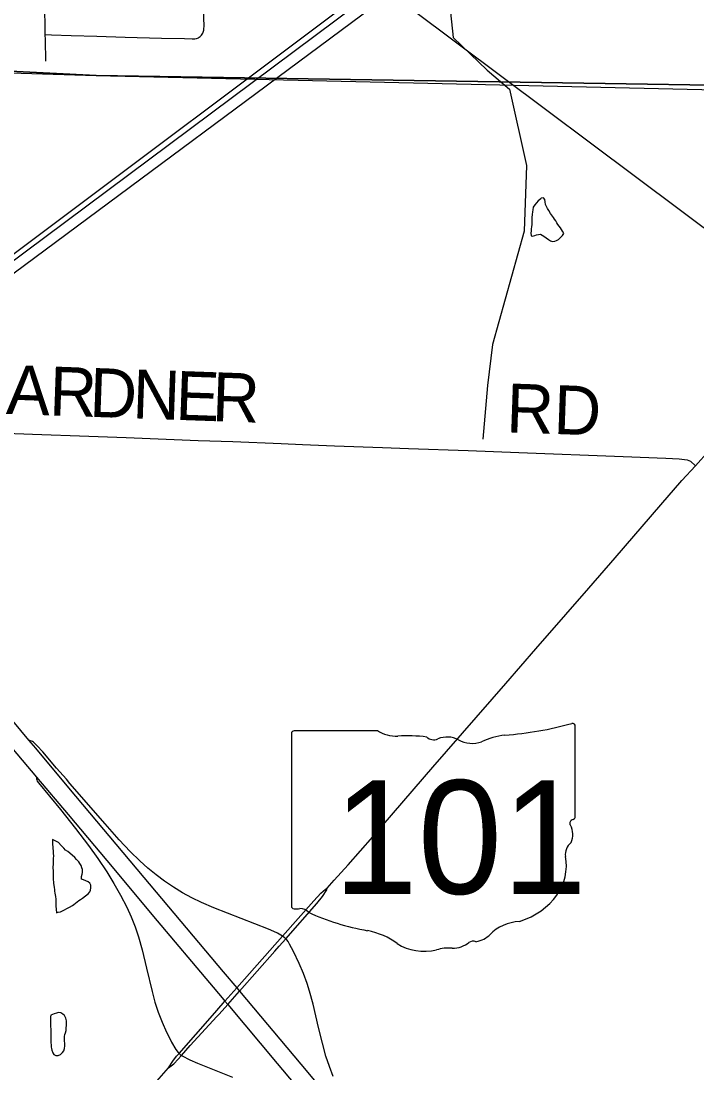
# Model space of a CAD drawing. Extents: x 0 to 34, y 0 to 22.
# Drawn here: x 8.192 to 8.585, y 15.025 to 15.636 of the extents above; entities that cross this region are included whole.
import ezdxf

# ---------------------------------------------------------------- set-up
doc = ezdxf.new("R2010")
doc.units = 0
for name, color, linetype in [('GM_X_City_Street', 7, 'Continuous'), ('GM_X_Corporation', 7, 'Continuous'), ('GM_X_Interchange_Ramps', 7, 'Continuous'), ('GM_X_Minor_Lake', 7, 'Continuous'), ('GM_X_Minor_River', 7, 'Continuous'), ('GM_X_Rail_Line', 7, 'Continuous'), ('GM_X_State_Location', 7, 'Continuous'), ('GM_X_State_Route', 7, 'Continuous'), ('GM_X_State_Shield', 7, 'Continuous'), ('GM_X_Township_Road', 7, 'Continuous'), ('GM_X_Township_Road_Text', 7, 'Continuous'), ('SH_Text', 7, 'Continuous')]:
    doc.layers.add(name, color=color, linetype=linetype)

msp = doc.modelspace()

# ---------------------------------------------------------------- linework, layer by layer
at = {"layer": 'GM_X_City_Street'}
for points in [[(8.2067, 15.6127), (8.20635, 15.62512), (8.20629, 15.62822), (8.20613, 15.63568), (8.20611, 15.63972), (8.20631, 15.64251), (8.20676, 15.64558), (8.20816, 15.6529), (8.21173, 15.67025), (8.21408, 15.68118), (8.21584, 15.6897), (8.21815, 15.7016), (8.21942, 15.70732), (8.22078, 15.71355)], [(8.20629, 15.62822), (8.20987, 15.6281), (8.22136, 15.62773), (8.23627, 15.62731), (8.25273, 15.62671), (8.27386, 15.62614), (8.28721, 15.62585), (8.29157, 15.62562), (8.29312, 15.62573), (8.29403, 15.62592), (8.29468, 15.62615), (8.29518, 15.62636), (8.29569, 15.62666), (8.29622, 15.62704), (8.29708, 15.62793), (8.29742, 15.62849), (8.29773, 15.62899), (8.29797, 15.62957), (8.29814, 15.63015), (8.29827, 15.63076), (8.29836, 15.63137), (8.29845, 15.63324), (8.29785, 15.65188)]]:
    msp.add_lwpolyline(points, dxfattribs=at)
at = {"layer": 'GM_X_Corporation'}
for points in [[(7.96806, 15.61283), (8.2359, 15.6045), (8.72976, 15.59292), (8.77035, 15.59107), (8.82504, 15.59119), (8.9, 15.58911), (8.9, 16.04943), (8.89398, 16.04872), (8.88677, 16.0586), (8.88261, 16.06848), (8.88052, 16.07835), (8.87768, 16.08861), (8.8773, 16.09868), (8.8701, 16.10856), (8.86044, 16.10818), (8.8504, 16.11084), (8.84017, 16.11957), (8.83202, 16.12926), (8.8216, 16.14123)], [(7.9702, 15.61776), (8.2359, 15.6045), (8.67904, 15.59737), (8.73038, 15.59655), (8.73454, 15.59619), (8.73613, 15.59606), (8.74565, 15.59567), (8.76307, 15.59532), (8.76664, 15.59501), (8.76941, 15.59472), (8.77267, 15.59373), (8.8286, 15.59343), (8.84566, 15.59307), (8.84594, 15.59306), (8.87556, 15.5923), (8.9, 15.59167), (8.9, 16.10976)], [(8.63507, 14.79895), (8.62156, 15.1758), (8.72899, 15.17339), (8.72897, 15.32848), (8.74357, 15.32736), (8.74132, 15.41165), (8.9, 15.58629), (8.9, 15.59167), (8.87556, 15.5923), (8.84594, 15.59306), (8.84566, 15.59307), (8.8286, 15.59343), (8.77267, 15.59373), (8.76941, 15.59472), (8.76664, 15.59501), (8.76307, 15.59532), (8.74565, 15.59567), (8.73613, 15.59606), (8.73454, 15.59619), (8.73038, 15.59655), (8.67904, 15.59737), (8.2359, 15.6045), (7.9702, 15.61776)]]:
    msp.add_lwpolyline(points, dxfattribs=at)
at = {"layer": 'GM_X_Interchange_Ramps'}
for points in [[(8.34592, 15.10333), (8.34507, 15.10403), (8.344, 15.10482), (8.343, 15.1054), (8.34107, 15.10654), (8.33904, 15.10745), (8.33599, 15.10877), (8.30418, 15.12123), (8.29705, 15.12429), (8.29145, 15.12699), (8.286, 15.12996), (8.2807, 15.1332), (8.27556, 15.13668), (8.27059, 15.14041), (8.2658, 15.14436), (8.26118, 15.14852), (8.25563, 15.15396), (8.24924, 15.16074), (8.24102, 15.17005), (8.22062, 15.19348), (8.21852, 15.19587), (8.21273, 15.20225), (8.20478, 15.21175), (8.20164, 15.2152), (8.20071, 15.21612), (8.19996, 15.21683), (8.19943, 15.21732), (8.19883, 15.21771), (8.19819, 15.21802), (8.19773, 15.21819), (8.19728, 15.21834), (8.19662, 15.21851)], [(8.20128, 15.19709), (8.20123, 15.19654), (8.20125, 15.19608), (8.20136, 15.19554), (8.20165, 15.19485), (8.2023, 15.19384), (8.21513, 15.17826), (8.22385, 15.16736), (8.2314, 15.15744), (8.23686, 15.14984), (8.24207, 15.14207), (8.24618, 15.13544), (8.25001, 15.12866), (8.25355, 15.12171), (8.25611, 15.11603), (8.25839, 15.11022), (8.26037, 15.10431), (8.2625, 15.09681), (8.26506, 15.08621), (8.26833, 15.07257), (8.26998, 15.06656), (8.27191, 15.06063), (8.27415, 15.05482), (8.27664, 15.0491), (8.27872, 15.04491), (8.2796, 15.04328), (8.28215, 15.03891), (8.28344, 15.03734), (8.28398, 15.03667), (8.28457, 15.03613), (8.28539, 15.03553)], [(8.37351, 15.02339), (8.37123, 15.02918), (8.36927, 15.03509), (8.36717, 15.04259), (8.365, 15.05168), (8.36179, 15.06532), (8.35975, 15.07283), (8.35834, 15.07728), (8.35618, 15.08312), (8.35373, 15.08885), (8.35035, 15.09586), (8.34815, 15.10005), (8.34732, 15.10162), (8.34662, 15.10262), (8.34592, 15.10333)], [(8.28539, 15.03553), (8.2857, 15.03533), (8.29015, 15.03303), (8.29477, 15.03103), (8.31498, 15.02301)]]:
    msp.add_lwpolyline(points, dxfattribs=at)
at = {"layer": 'GM_X_Minor_Lake'}
for points in [[(8.49421, 15.53319), (8.49401, 15.53281), (8.49248, 15.53168), (8.49152, 15.53054), (8.49056, 15.52941), (8.4896, 15.5279), (8.4894, 15.52637), (8.4892, 15.52524), (8.489, 15.52372), (8.4888, 15.522), (8.48879, 15.52105), (8.48878, 15.51991), (8.48877, 15.51877), (8.48877, 15.51782), (8.48857, 15.51668), (8.48837, 15.51516), (8.48836, 15.51402), (8.48816, 15.51307), (8.48834, 15.51136), (8.48929, 15.51116), (8.49062, 15.51153), (8.49157, 15.5119), (8.49272, 15.51208), (8.49386, 15.51226), (8.49575, 15.51111), (8.49708, 15.51015), (8.4984, 15.50919), (8.49973, 15.50842), (8.50087, 15.50803), (8.5022, 15.50821), (8.50315, 15.50858), (8.5043, 15.50914), (8.50545, 15.51046), (8.5066, 15.5116), (8.50737, 15.51273), (8.50662, 15.51407), (8.50549, 15.51598), (8.50474, 15.51694), (8.50398, 15.51789), (8.50342, 15.51885), (8.50267, 15.52), (8.50191, 15.52095), (8.50135, 15.52191), (8.50079, 15.52286), (8.49966, 15.52439), (8.49872, 15.52611), (8.49797, 15.52726), (8.49684, 15.52955), (8.49647, 15.53108), (8.49629, 15.53241), (8.49554, 15.53337), (8.4944, 15.53319), (8.49421, 15.53319)], [(8.49421, 15.53319), (8.49401, 15.53281), (8.49248, 15.53168), (8.49152, 15.53054), (8.49056, 15.52941), (8.4896, 15.5279), (8.4894, 15.52637), (8.4892, 15.52524), (8.489, 15.52372), (8.4888, 15.522), (8.48879, 15.52105), (8.48878, 15.51991), (8.48877, 15.51877), (8.48877, 15.51782), (8.48857, 15.51668), (8.48837, 15.51516), (8.48836, 15.51402), (8.48816, 15.51307), (8.48834, 15.51136), (8.48929, 15.51116), (8.49062, 15.51153), (8.49157, 15.5119), (8.49272, 15.51208), (8.49386, 15.51226), (8.49575, 15.51111), (8.49708, 15.51015), (8.4984, 15.50919)], [(8.4984, 15.50919), (8.49973, 15.50842), (8.50087, 15.50803), (8.5022, 15.50821), (8.50315, 15.50858), (8.5043, 15.50914), (8.50545, 15.51046), (8.5066, 15.5116), (8.50737, 15.51273), (8.50662, 15.51407), (8.50549, 15.51598), (8.50474, 15.51694), (8.50398, 15.51789), (8.50342, 15.51885), (8.50267, 15.52), (8.50191, 15.52095), (8.50135, 15.52191), (8.50079, 15.52286), (8.49966, 15.52439), (8.49872, 15.52611), (8.49797, 15.52726), (8.49684, 15.52955), (8.49647, 15.53108), (8.49629, 15.53241), (8.49554, 15.53337), (8.4944, 15.53319), (8.49421, 15.53319)], [(8.2105, 15.16083), (8.21049, 15.1595), (8.21048, 15.15779), (8.21066, 15.15684), (8.21065, 15.15588), (8.21083, 15.15417), (8.21082, 15.15303), (8.211, 15.15132), (8.2108, 15.14999), (8.21079, 15.14866), (8.21078, 15.14771), (8.21078, 15.14694)], [(8.21078, 15.14694), (8.21076, 15.14447), (8.21093, 15.14276), (8.21092, 15.14105), (8.21091, 15.13991), (8.2109, 15.13858), (8.21089, 15.13743), (8.21108, 15.13629), (8.21107, 15.13534), (8.21125, 15.13439), (8.21143, 15.13306), (8.21161, 15.13191), (8.21161, 15.13096), (8.21179, 15.12982), (8.21197, 15.12887), (8.21215, 15.12772), (8.21233, 15.1262), (8.21233, 15.12525), (8.21251, 15.1243), (8.21249, 15.1224), (8.21285, 15.1184), (8.2138, 15.11877), (8.21513, 15.11895), (8.21628, 15.11951), (8.21742, 15.12008), (8.21876, 15.12083), (8.22029, 15.12158), (8.22201, 15.12251), (8.22296, 15.12308), (8.22392, 15.12402), (8.22488, 15.12477), (8.22583, 15.12553), (8.22679, 15.12609), (8.22793, 15.12684), (8.22966, 15.12816), (8.23119, 15.12929), (8.23215, 15.13061), (8.23253, 15.13156), (8.23273, 15.13289), (8.23275, 15.13441), (8.23218, 15.13556), (8.23124, 15.13633), (8.22991, 15.13691), (8.22839, 15.13749), (8.22726, 15.13788), (8.22727, 15.1394), (8.22766, 15.14073), (8.22785, 15.14168), (8.22787, 15.14358), (8.2275, 15.14454), (8.22713, 15.14587), (8.22637, 15.14702), (8.22581, 15.14797), (8.22449, 15.14931), (8.22336, 15.15046), (8.22184, 15.1518), (8.21939, 15.15392), (8.21806, 15.15469), (8.21712, 15.15584), (8.21542, 15.15737), (8.21391, 15.15909), (8.2105, 15.16083)], [(8.20932, 15.05447), (8.20932, 15.05395), (8.20931, 15.053), (8.20931, 15.05205), (8.20949, 15.0511), (8.20948, 15.05014), (8.20948, 15.04919), (8.20947, 15.04805), (8.20946, 15.04653), (8.20944, 15.04482), (8.20943, 15.04311), (8.20961, 15.04159), (8.20979, 15.04044), (8.20997, 15.03949), (8.21016, 15.03854), (8.21072, 15.03701), (8.21128, 15.03606), (8.21242, 15.03548), (8.21375, 15.03547), (8.21508, 15.03603), (8.21623, 15.03716), (8.217, 15.0383), (8.21739, 15.03962), (8.21759, 15.04114), (8.21761, 15.04267), (8.21742, 15.04381), (8.21743, 15.04495), (8.21744, 15.04647), (8.21764, 15.0478), (8.21803, 15.04875), (8.21842, 15.05008), (8.21844, 15.05179), (8.21863, 15.05274), (8.21864, 15.05407), (8.21865, 15.05559), (8.21828, 15.05711), (8.21735, 15.05883), (8.2164, 15.0596), (8.21527, 15.06037), (8.21393, 15.06038), (8.21279, 15.06001), (8.21146, 15.05964), (8.21042, 15.05939)], [(8.21042, 15.05939), (8.20955, 15.05889), (8.20935, 15.05794), (8.20934, 15.05699), (8.20933, 15.05528), (8.20932, 15.05447)]]:
    msp.add_lwpolyline(points, dxfattribs=at)
at = {"layer": 'GM_X_Minor_River'}
for points in [[(8.17, 15.85506), (8.20614, 15.82948), (8.23861, 15.79652), (8.26767, 15.76491), (8.28754, 15.75106), (8.43872, 15.66829), (8.44316, 15.62641), (8.4628, 15.60743), (8.47584, 15.59648), (8.48579, 15.55227), (8.48436, 15.51405), (8.46599, 15.44818), (8.46297, 15.42443), (8.46045, 15.39325)], [(8.43292, 15.67147), (7.33097, 14.85375), (7.33506, 14.71355), (7.36972, 14.71937)]]:
    msp.add_lwpolyline(points, dxfattribs=at)
at = {"layer": 'GM_X_Rail_Line'}
for points in [[(7.02524, 14.63495), (7.04728, 14.64538), (7.05504, 14.65131), (7.2329, 14.78614), (7.45402, 14.95299), (7.62987, 15.08397), (7.90392, 15.28739), (8.1825, 15.49291), (8.39874, 15.65453), (8.55126, 15.76844)], [(7.05235, 14.65372), (7.23255, 14.78962), (7.44775, 14.9523), (7.50799, 14.99688), (7.62848, 15.0864), (7.90044, 15.28913), (8.18737, 15.50057), (8.39561, 15.65662), (8.55056, 15.77192)]]:
    msp.add_lwpolyline(points, dxfattribs=at)
at = {"layer": 'GM_X_State_Route'}
for points in [[(8.37, 15.13265), (8.37412, 15.13725), (8.3821, 15.14627), (8.39643, 15.16251), (8.43134, 15.20299), (8.47367, 15.25155), (8.49111, 15.27152), (8.50847, 15.29158), (8.52181, 15.30684), (8.53718, 15.3245), (8.56367, 15.35522), (8.57599, 15.36929), (8.5838, 15.37775), (8.5917, 15.3868)], [(8.17689, 15.24226), (8.19662, 15.21851), (8.20057, 15.21389), (8.21986, 15.19095), (8.26359, 15.13884), (8.30963, 15.08403), (8.31744, 15.07476), (8.31905, 15.07285), (8.35475, 15.03041), (8.39613, 14.98103), (8.41747, 14.95572), (8.4298, 14.9418)], [(8.18461, 15.21678), (8.20128, 15.19709), (8.21955, 15.17546), (8.24202, 15.14871), (8.27133, 15.11367), (8.30168, 15.0777), (8.30903, 15.06894)], [(8.3034, 15.05882), (8.30966, 15.06595), (8.31062, 15.06704), (8.31744, 15.07476), (8.344, 15.10482), (8.36216, 15.12538), (8.36636, 15.12979), (8.36902, 15.13214), (8.37, 15.13265)], [(8.33954, 15.09602), (8.34219, 15.09901), (8.34592, 15.10333), (8.3639, 15.12384), (8.36717, 15.12784), (8.36974, 15.13159), (8.37, 15.13265)], [(8.30592, 15.05809), (8.3073, 15.05957), (8.31222, 15.06514), (8.31905, 15.07285), (8.33954, 15.09602)], [(8.30903, 15.06894), (8.31062, 15.06704), (8.31222, 15.06514), (8.34095, 15.03089), (8.38601, 14.97726), (8.40571, 14.95362), (8.42053, 14.93676), (8.42444, 14.93243), (8.4265, 14.93019), (8.4561, 14.90094), (8.46663, 14.89173), (8.47855, 14.88176), (8.48824, 14.87398), (8.49813, 14.86645), (8.50948, 14.85829), (8.52102, 14.85039), (8.53143, 14.8436), (8.54201, 14.83707), (8.55409, 14.83003), (8.56768, 14.8225), (8.58554, 14.81304), (8.61859, 14.79572), (8.6356, 14.78681)], [(8.28327, 15.03587), (8.28398, 15.03667), (8.3034, 15.05882)], [(8.28539, 15.03553), (8.29046, 15.04139), (8.30592, 15.05809)], [(8.27781, 15.02832), (8.28034, 15.03213), (8.28257, 15.03506), (8.28327, 15.03587)], [(8.27781, 15.02832), (8.28093, 15.03074), (8.28351, 15.03337), (8.28517, 15.03527), (8.28539, 15.03553)], [(8.23392, 14.97774), (8.24823, 14.99457), (8.26155, 15.00977), (8.27781, 15.02832)]]:
    msp.add_lwpolyline(points, dxfattribs=at)
at = {"layer": 'GM_X_State_Shield'}
for p, q in [((8.39915, 15.22408), (8.35089, 15.22408)), ((8.51406, 15.17422), (8.51406, 15.22656)), ((8.34926, 15.22236), (8.34926, 15.1223)), ((8.51404, 15.17423), (8.51406, 15.17422))]:
    msp.add_line(p, q, dxfattribs=at)
for centre, major_axis, start_param, end_param in [((8.35115, 15.22257), (0.00191, 0), 1.712693, 3.28349), ((8.41064, 15.2357), (0.01852, 0), 4.042523, 4.731795), ((8.45535, 15.3605), (0.17476, 0), 4.814394, 5.042369), ((8.51223, 15.22678), (0.00183, 0), 6.141152, 7.989035), ((8.41678, 15.16791), (0.06648, 0), 1.404758, 1.657858), ((8.43187, 15.22309), (0.00534, 0), 3.836095, 5.185415), ((8.43971, 15.21153), (0.01111, 0), 0.950623, 2.079405), ((8.45405, 15.22739), (0.01336, 0), 4.081561, 5.145723), ((8.47765, 15.19352), (0.03516, 0), 1.699011, 2.107814), ((8.51363, 15.17038), (0.00284, 0), 1.883978, 3.671073), ((8.49557, 15.16376), (0.01704, 0), 5.934695, 6.695948), ((8.5121, 15.17402), (0.00196, 0), 5.05454, 6.418171), ((8.52063, 15.15231), (0.0124, 0), 2.387724, 3.262537), ((8.46514, 15.14566), (0.04371, 0), 5.101752, 6.440018), ((8.35117, 15.12208), (0.00193, 0), 3.00124, 4.508301), ((8.35146, 15.13232), (0.0147, 0), 4.665946, 4.897461), ((8.35447, 15.11653), (0.0053, 0), 0.519207, 1.627899), ((8.42138, 15.20643), (0.1262, 0), 4.195997, 4.488961), ((8.38376, 15.07735), (0.03949, 0), 0.823519, 1.323587), ((8.48358, 15.09421), (0.02394, 0), 1.647645, 2.488434), ((8.45485, 15.09885), (0.00376, 0), 1.147584, 2.315152), ((8.45324, 15.1126), (0.01412, 0), 4.937069, 5.64225), ((8.42646, 15.11603), (0.02506, 0), 4.026481, 4.996735), ((8.44094, 15.08144), (0.02059, 0), 1.495662, 1.94098), ((8.44277, 15.10854), (0.01335, 0), 4.691044, 5.507374)]:
    msp.add_ellipse(centre, major_axis=major_axis, ratio=0.8, start_param=start_param, end_param=end_param, dxfattribs=at)
at = {"layer": 'GM_X_Township_Road'}
for points in [[(8.11203, 15.39956), (8.19891, 15.39629), (8.23148, 15.39497), (8.25321, 15.39422), (8.29509, 15.39261), (8.31526, 15.39192), (8.34319, 15.39083), (8.35559, 15.39028), (8.37421, 15.38951), (8.40213, 15.38841), (8.41717, 15.38789)], [(8.41717, 15.38789), (8.45178, 15.38669), (8.48125, 15.38556), (8.54175, 15.38316), (8.56658, 15.38229), (8.57436, 15.38185), (8.57747, 15.38154), (8.57902, 15.3813), (8.58087, 15.38044), (8.5838, 15.37775)]]:
    msp.add_lwpolyline(points, dxfattribs=at)
at = {"layer": 'SH_Text'}
msp.add_lwpolyline([(6.36862, 17.17654), (9.3797, 15.22429), (9.3797, 14.92419)], close=True, dxfattribs=at)

# ---------------------------------------------------------------- texts
at = {"layer": 'GM_X_State_Location'}
for s, p in [('s', (8.42981, 15.16568)), ('r', (8.4298, 15.16568))]:
    msp.add_text(s, height=0.0000947, dxfattribs=at).set_placement(p)
msp.add_text('101', height=0.0000947, rotation=0.00001, dxfattribs=at).set_placement((8.39638, 15.15879))
at = {"layer": 'GM_X_State_Shield'}
msp.add_text('101', height=0.065918, dxfattribs=at).set_placement((8.37355, 15.12936))
at = {"layer": 'GM_X_Township_Road_Text'}
for s, height, rotation, p in [('A', 0.02841, 357.98646, (8.18334, 15.40802)), ('R', 0.02841, 357.98176, (8.20833, 15.40714)), ('D', 0.02841, 357.9827, (8.23164, 15.40632)), ('N', 0.02841, 357.9815, (8.25663, 15.40544)), ('E', 0.02841, 357.98441, (8.28162, 15.40456)), ('R', 0.02841, 357.98472, (8.30285, 15.40381)), ('RD', 0.028409, 358.02886, (8.47372, 15.3973))]:
    msp.add_text(s, height=height, rotation=rotation, dxfattribs=at).set_placement(p)

doc.saveas('drawing.dxf')
